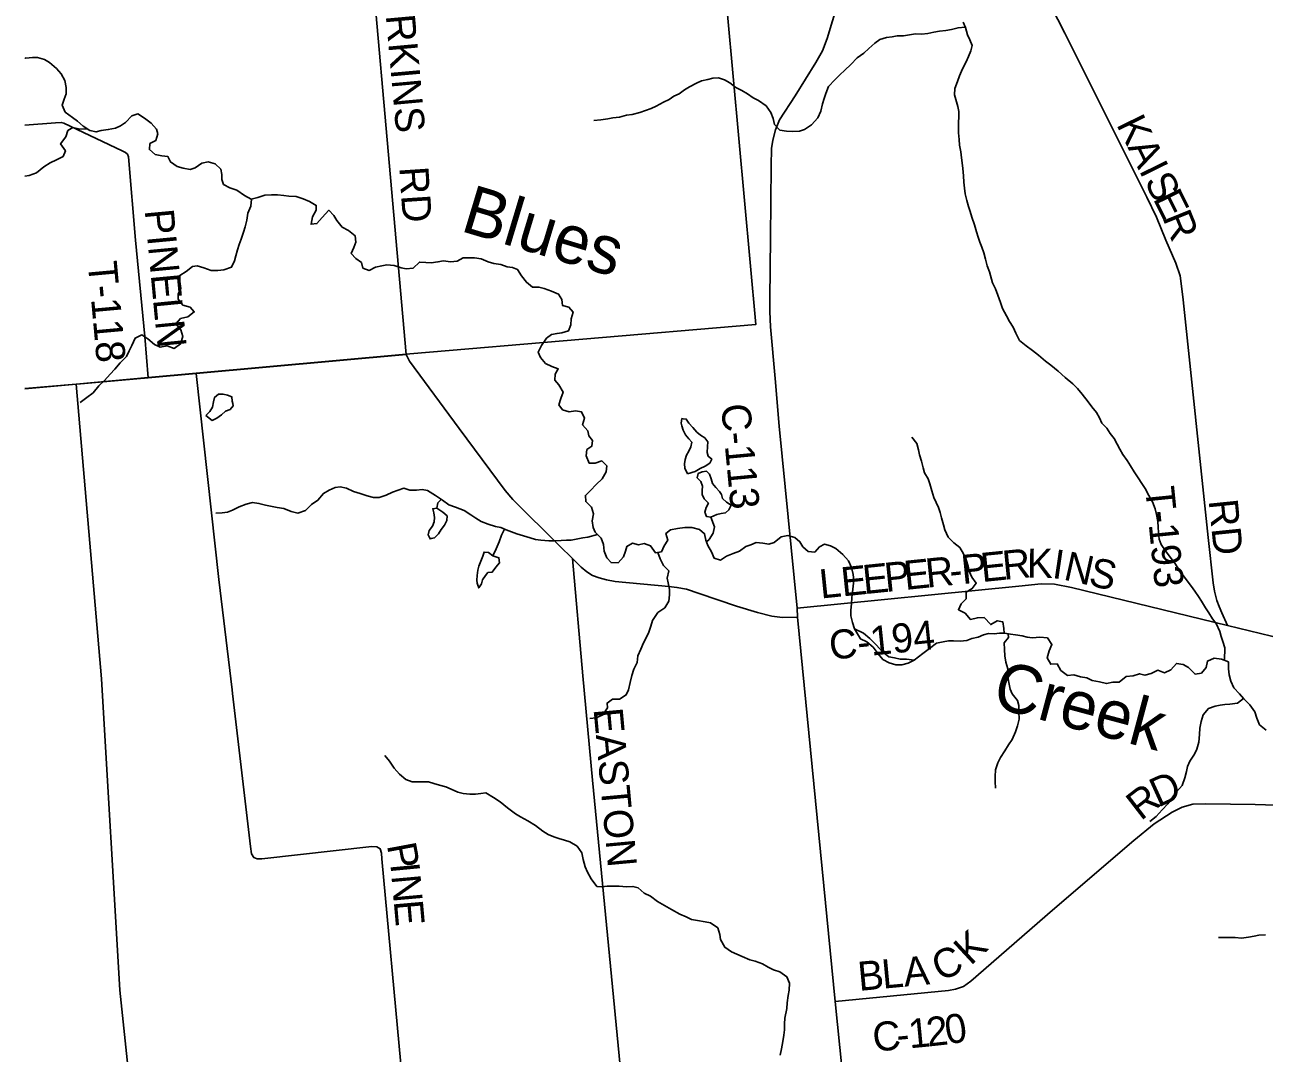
# Model space of a CAD drawing. Extents: x 114604 to 551442, y 316898 to 567001.
# Drawn here: x 114843 to 127623, y 499680 to 510285 of the extents above; entities that cross this region are included whole.
import ezdxf

# ---------------------------------------------------------------- set-up
doc = ezdxf.new("R2010")
doc.units = 0
for name, color, linetype in [('GE_P_Alignment_1000_Cardinal_Points', 7, 'Continuous'), ('GE_P_Alignment_500_Bearings', 7, 'Continuous'), ('GE_P_Alignment_500_Distances', 7, 'Continuous'), ('MT_X_Edge_Line', 7, 'Continuous'), ('PM_P_Cells', 7, 'Continuous'), ('PM_P_CL_Double_Solid', 7, 'Continuous'), ('PM_P_Crosswalk', 7, 'Continuous'), ('PM_P_Stop_Line', 7, 'Continuous')]:
    doc.layers.add(name, color=color, linetype=linetype)

msp = doc.modelspace()

# ---------------------------------------------------------------- linework, layer by layer
at = {"layer": 'GE_P_Alignment_1000_Cardinal_Points'}
for p, q in [((115161, 509274), (114843, 509249)), ((116611, 506690), (116115, 506644))]:
    msp.add_line(p, q, dxfattribs=at)
for points in [[(127244, 504091), (127185, 504221), (127158, 504285), (127135, 504348), (127109, 504446), (127096, 504530), (127046, 504998), (126786, 507449), (126770, 507591), (126757, 507697), (126711, 507826), (126610, 508065), (126513, 508303), (126413, 508507), (125979, 509374), (125568, 510198), (125277, 510765)], [(116115, 506644), (116082, 507071), (115986, 508064), (115911, 508923), (115902, 508950), (115882, 508970), (115847, 508986), (115245, 509271), (115219, 509279), (115161, 509274)], [(116981, 503426), (116844, 504564), (116611, 506690)], [(118720, 499568), (118525, 501683), (118521, 501744), (118509, 501789), (118473, 501809), (118423, 501812), (117286, 501686), (117240, 501686), (117204, 501699), (117181, 501736), (117170, 501813), (116985, 503389), (116981, 503426)]]:
    msp.add_lwpolyline(points, dxfattribs=at)
at = {"layer": 'GE_P_Alignment_500_Bearings'}
for p, q in [((116611, 506690), (118776, 506886)), ((115379, 506578), (116115, 506644)), ((116115, 506644), (116611, 506690)), ((122812, 504177), (122807, 504271))]:
    msp.add_line(p, q, dxfattribs=at)
for points in [[(118321, 513319), (118285, 513091), (118258, 512874), (118257, 512754), (118776, 506886)], [(122807, 504271), (122623, 506146), (122581, 506639), (122532, 507172), (122525, 507327), (122526, 507459), (122532, 508087), (122538, 508831), (122544, 509009), (122555, 509097), (122585, 509203), (122626, 509306), (122785, 509552), (123000, 509898), (123067, 510015), (123116, 510143), (123225, 510507), (123240, 510553)], [(118776, 506886), (118810, 506815), (119321, 506122), (119796, 505484), (119877, 505390), (120358, 504913), (120490, 504780), (120581, 504692), (120637, 504644), (120698, 504608), (120766, 504581), (120840, 504562), (120932, 504544), (121485, 504494), (121568, 504484), (121665, 504465), (121798, 504420), (122180, 504291), (122397, 504224), (122546, 504186), (122655, 504174), (122812, 504177)], [(114843, 506530), (115374, 506578), (115379, 506578)], [(121157, 497734), (120698, 502496), (120596, 503572), (120490, 504780)], [(122807, 504271), (125092, 504495), (125323, 504522), (125460, 504518), (125636, 504481), (127244, 504091), (128377, 503815), (128483, 503794), (128571, 503788), (128785, 503809), (128853, 503813), (128924, 503807), (128994, 503784), (129087, 503724), (129384, 503516), (129469, 503462), (129529, 503434), (129603, 503412), (129675, 503403), (129840, 503412), (130168, 503440)], [(124347, 491390), (123488, 497476), (123431, 497909), (123200, 500213), (122812, 504177)], [(123200, 500213), (124367, 500328), (124438, 500340), (124521, 500367), (124598, 500424), (125439, 501156), (126280, 501874), (126487, 502047), (126673, 502167), (126778, 502218), (126886, 502248), (127021, 502253), (127530, 502244), (127850, 502234), (128029, 502247), (128164, 502281), (128669, 502431), (128769, 502455), (128883, 502473), (129145, 502502), (130245, 502620)]]:
    msp.add_lwpolyline(points, dxfattribs=at)
at = {"layer": 'GE_P_Alignment_500_Distances'}
for points in [[(136297, 532875), (136236, 529293), (136242, 527957), (136280, 524338), (136281, 522432), (136288, 520305), (136273, 520161), (136254, 519186), (136279, 515744), (135818, 515702), (132163, 515345), (129072, 515040), (129429, 511202), (127404, 510991), (125276, 510767), (123224, 510510), (122089, 510391), (122381, 507195), (118814, 506892), (118775, 506889), (116609, 506693), (116114, 506647), (115373, 506581), (114843, 506533)], [(116137, 497358), (115822, 500329), (115635, 503540), (115373, 506581), (116114, 506647), (116609, 506693), (118775, 506889), (118814, 506892), (122381, 507195), (122089, 510391), (123224, 510510), (125276, 510767), (127404, 510991), (129429, 511202), (129072, 515040), (132163, 515345), (135818, 515702), (136279, 515744)], [(114843, 506533), (115373, 506581), (115635, 503540), (115822, 500329), (116137, 497358), (116300, 497372), (117023, 490557), (117715, 485492), (118509, 479982), (118517, 479929), (118526, 479866), (118920, 477051), (118986, 476383), (119167, 475360), (119170, 475341), (119480, 473036), (117042, 472937), (117092, 470938), (115081, 470755), (114843, 471114)]]:
    msp.add_lwpolyline(points, dxfattribs=at)
at = {"layer": 'MT_X_Edge_Line'}
for points in [[(116987, 506381), (116982, 506403), (116978, 506449), (116934, 506465), (116887, 506475), (116841, 506475), (116801, 506442), (116788, 506398), (116778, 506342), (116750, 506296), (116710, 506256)], [(116710, 506256), (116774, 506206), (116822, 506230), (116872, 506264), (116914, 506301), (116960, 506317), (116992, 506357), (116987, 506381)], [(121632, 506223), (121619, 506224), (121611, 506178), (121617, 506148), (121633, 506104), (121655, 506056), (121691, 506014), (121722, 505980), (121712, 505932), (121690, 505888), (121666, 505846), (121654, 505804), (121646, 505757), (121648, 505713), (121677, 505653)], [(121677, 505653), (121755, 505680), (121807, 505708), (121860, 505734), (121908, 505766), (121926, 505807), (121888, 505836), (121880, 505876), (121882, 505935), (121886, 505985), (121854, 506027), (121809, 506053), (121773, 506084), (121733, 506134), (121691, 506176), (121663, 506220), (121632, 506223)], [(121882, 505671), (121871, 505682), (121827, 505674), (121785, 505658), (121775, 505614), (121815, 505574), (121831, 505528), (121827, 505484), (121829, 505440), (121848, 505398), (121892, 505352), (121868, 505307), (121854, 505259), (121872, 505215), (121918, 505209)], [(121918, 505209), (121978, 505236), (122024, 505246), (122068, 505252), (122104, 505284), (122128, 505332), (122080, 505362), (122036, 505402), (122028, 505442), (122005, 505474), (121967, 505514), (121935, 505556), (121919, 505602), (121903, 505650), (121882, 505671)], [(119093, 505299), (119049, 505295), (119061, 505251), (119066, 505203), (119064, 505161), (119046, 505114), (119014, 505070), (119004, 505024), (119022, 504984), (119035, 504987)], [(119035, 504987), (119066, 504994), (119110, 505037), (119136, 505079), (119170, 505125), (119194, 505175), (119198, 505221), (119155, 505259), (119093, 505299)], [(119669, 504808), (119625, 504842), (119579, 504848), (119565, 504804), (119547, 504754), (119526, 504702), (119514, 504661), (119508, 504607), (119504, 504559), (119506, 504527), (119514, 504505)], [(119514, 504505), (119524, 504479), (119552, 504521), (119562, 504561), (119592, 504606), (119618, 504638), (119664, 504642), (119700, 504692), (119738, 504738), (119732, 504789), (119669, 504808)]]:
    msp.add_lwpolyline(points, dxfattribs=at)
at = {"layer": 'PM_P_Cells'}
for points in [[(124549, 509902), (124573, 509958), (124599, 510018), (124611, 510070), (124589, 510130), (124564, 510180), (124542, 510256), (124520, 510312)], [(124540, 510260), (124466, 510254), (124400, 510238), (124340, 510227), (124274, 510219), (124218, 510209), (124154, 510197), (124088, 510190), (124026, 510192), (123966, 510182), (123904, 510172), (123838, 510170), (123786, 510161), (123728, 510155), (123658, 510133), (123608, 510095), (123546, 510040), (123496, 509992), (123426, 509944), (123360, 509877), (123298, 509817), (123248, 509769), (123195, 509718), (123131, 509650), (123103, 509576), (123087, 509526), (123069, 509471), (123050, 509395), (123020, 509327), (122954, 509255), (122884, 509204), (122832, 509190), (122764, 509186), (122698, 509190), (122630, 509197), (122574, 509257), (122559, 509319), (122537, 509381), (122489, 509449), (122410, 509503), (122354, 509533), (122294, 509575), (122236, 509607), (122176, 509637), (122114, 509686), (122059, 509718), (121995, 509738), (121939, 509734), (121885, 509722), (121821, 509709), (121769, 509685), (121697, 509647), (121645, 509615), (121589, 509574), (121535, 509548), (121486, 509516), (121430, 509486), (121352, 509445), (121302, 509423), (121244, 509403), (121184, 509382), (121106, 509360), (121048, 509352), (120976, 509332), (120908, 509325), (120854, 509315), (120784, 509305), (120712, 509299)], [(115829, 509244), (115777, 509218), (115703, 509204), (115631, 509196), (115579, 509181), (115513, 509195), (115445, 509239), (115387, 509291), (115334, 509329), (115258, 509385), (115228, 509457), (115248, 509519), (115270, 509575), (115271, 509639), (115255, 509711), (115219, 509779), (115171, 509833), (115098, 509897), (115046, 509929), (114974, 509947), (114924, 509948), (114854, 509942), (114843, 509944)], [(127215, 503732), (127218, 503860), (127196, 503926), (127178, 503978), (127165, 504028), (127127, 504110), (127089, 504160), (127051, 504222), (127016, 504272), (126976, 504340), (126944, 504390), (126908, 504444), (126872, 504494), (126827, 504550), (126789, 504602), (126749, 504658), (126701, 504734), (126652, 504797), (126604, 504859), (126560, 504927), (126540, 504981), (126533, 505051), (126531, 505104), (126527, 505162), (126511, 505234), (126499, 505294), (126472, 505366), (126434, 505432), (126396, 505504), (126362, 505554), (126323, 505614), (126281, 505674), (126243, 505736), (126209, 505792), (126164, 505854), (126134, 505908), (126106, 505962), (126074, 506018), (126034, 506072), (126001, 506126), (125949, 506177), (125923, 506231), (125893, 506287), (125847, 506345), (125806, 506397), (125746, 506477), (125698, 506533), (125648, 506583), (125569, 506647), (125499, 506715), (125423, 506775), (125366, 506817), (125296, 506878), (125234, 506926), (125168, 506976), (125100, 507030), (125061, 507106), (125035, 507166), (124997, 507226), (124967, 507284), (124926, 507358), (124902, 507420), (124876, 507498), (124852, 507564), (124821, 507626), (124789, 507738), (124765, 507800), (124750, 507870), (124732, 507932), (124712, 507992), (124690, 508043), (124672, 508095), (124655, 508151), (124635, 508223), (124609, 508303), (124591, 508361), (124574, 508411), (124556, 508473), (124540, 508543), (124532, 508601), (124526, 508663), (124521, 508727), (124515, 508803), (124509, 508863), (124501, 508913), (124494, 508976), (124480, 509044), (124476, 509102), (124472, 509170), (124470, 509222), (124471, 509272), (124475, 509342), (124473, 509392), (124465, 509442), (124451, 509492), (124430, 509562), (124434, 509629), (124460, 509699), (124482, 509759), (124512, 509831), (124549, 509902)], [(120171, 506978), (120223, 507053), (120274, 507093), (120331, 507103), (120381, 507107), (120451, 507128), (120472, 507190), (120476, 507252), (120498, 507322), (120454, 507374), (120388, 507390), (120379, 507452), (120347, 507506), (120273, 507538), (120197, 507565), (120145, 507581), (120079, 507579), (120016, 507631), (119966, 507697), (119924, 507761), (119872, 507783), (119816, 507790), (119750, 507812), (119678, 507822), (119621, 507840), (119549, 507872), (119479, 507881), (119415, 507883), (119365, 507881), (119301, 507849), (119231, 507842), (119161, 507852), (119103, 507840), (119035, 507832), (118979, 507833), (118913, 507839), (118847, 507777), (118777, 507770), (118725, 507780), (118653, 507802), (118577, 507810), (118525, 507800), (118459, 507787), (118393, 507753), (118330, 507777), (118314, 507833), (118256, 507875), (118210, 507927), (118236, 507987), (118255, 508045), (118249, 508109), (118181, 508163), (118115, 508199), (118059, 508267), (118030, 508319), (117978, 508373), (117908, 508298), (117856, 508236), (117796, 508228), (117810, 508304), (117846, 508372), (117848, 508422), (117778, 508462), (117715, 508490), (117643, 508514), (117565, 508517), (117515, 508525), (117449, 508533), (117387, 508531), (117317, 508528), (117247, 508506), (117179, 508488), (117107, 508524), (117031, 508580), (116956, 508605), (116892, 508639), (116876, 508689), (116874, 508741), (116864, 508797), (116807, 508851), (116735, 508873), (116667, 508857), (116599, 508810), (116549, 508794), (116475, 508806), (116415, 508824), (116347, 508872), (116319, 508926), (116255, 508935), (116189, 508947), (116128, 508999), (116132, 509061), (116194, 509093), (116216, 509160), (116202, 509210), (116147, 509272), (116079, 509323), (116009, 509367), (115947, 509345), (115881, 509279), (115829, 509244)], [(115484, 509214), (115411, 509209), (115337, 509226), (115287, 509194), (115265, 509130), (115213, 509056), (115262, 508984), (115238, 508927), (115170, 508891), (115104, 508861), (115038, 508819), (114964, 508758), (114890, 508732), (114843, 508723)], [(117180, 508488), (117175, 508416), (117143, 508343), (117132, 508269), (117114, 508201), (117098, 508147), (117074, 508075), (117054, 508020), (117035, 507964), (117019, 507904), (117005, 507850), (116975, 507786), (116895, 507757), (116833, 507751), (116765, 507753), (116691, 507779), (116621, 507800), (116571, 507792), (116507, 507740), (116441, 507700), (116443, 507637), (116451, 507567), (116424, 507511), (116426, 507455), (116474, 507393), (116548, 507375), (116590, 507325), (116524, 507275), (116450, 507255), (116401, 507200), (116453, 507138), (116473, 507070), (116449, 506994), (116383, 506948), (116311, 506976), (116239, 506961), (116179, 506987), (116111, 507047), (116049, 507087), (115981, 507053), (115947, 506978), (115921, 506922), (115891, 506866), (115827, 506799), (115770, 506733), (115722, 506681), (115666, 506618), (115608, 506562), (115548, 506490), (115482, 506441), (115414, 506389)], [(123399, 504055), (123377, 504121), (123359, 504189), (123361, 504249), (123367, 504313), (123372, 504379), (123378, 504435), (123386, 504497), (123390, 504554), (123386, 504618), (123367, 504688), (123335, 504756), (123279, 504824), (123205, 504884), (123152, 504913), (123088, 504929), (123036, 504901), (122988, 504847), (122920, 504854), (122864, 504902), (122836, 504954), (122782, 504998), (122710, 505018), (122642, 505004), (122570, 504945), (122516, 504931), (122452, 504941), (122386, 504947), (122328, 504922), (122278, 504906), (122212, 504856), (122148, 504832), (122080, 504807), (122016, 504765), (121950, 504785), (121923, 504851), (121885, 504915), (121865, 504969), (121853, 505037), (121799, 505079), (121720, 505100), (121650, 505102), (121572, 505090), (121502, 505078), (121452, 505039), (121473, 504969), (121437, 504913), (121407, 504849), (121345, 504841), (121295, 504913), (121230, 504936), (121172, 504924), (121108, 504940), (121050, 504906), (121037, 504856), (121015, 504799), (120961, 504737), (120889, 504739), (120843, 504789), (120816, 504857), (120810, 504927), (120786, 504991), (120726, 505053), (120705, 505103), (120693, 505171), (120707, 505241), (120687, 505311), (120628, 505369), (120624, 505433), (120676, 505483), (120736, 505546), (120798, 505604), (120838, 505674), (120843, 505736), (120793, 505788), (120725, 505764), (120663, 505764), (120633, 505840), (120639, 505904), (120689, 505940), (120696, 505998), (120660, 506048), (120650, 506098), (120594, 506160), (120614, 506230), (120585, 506294), (120523, 506304), (120457, 506294), (120389, 506316), (120351, 506366), (120369, 506432), (120395, 506498), (120350, 506572), (120308, 506622), (120312, 506682), (120344, 506736), (120278, 506760), (120213, 506794), (120161, 506856), (120135, 506908), (120171, 506978)], [(124941, 504010), (124937, 504060), (124929, 504128), (124871, 504140), (124803, 504100), (124736, 504172), (124666, 504171), (124594, 504153), (124540, 504217), (124470, 504253), (124498, 504313), (124550, 504367), (124549, 504435), (124613, 504472), (124653, 504526), (124607, 504588), (124581, 504650), (124569, 504704), (124552, 504756), (124522, 504830), (124484, 504896), (124424, 504944), (124363, 505002), (124329, 505076), (124315, 505128), (124295, 505200), (124280, 505256), (124266, 505306), (124218, 505410), (124194, 505480), (124175, 505550), (124159, 505602), (124119, 505666), (124105, 505716), (124089, 505784), (124070, 505850), (124058, 505902), (124042, 505966), (123990, 506034)], [(120748, 505030), (120650, 505000), (120596, 504994), (120528, 504980), (120478, 504972), (120428, 504969), (120374, 504967), (120297, 504963), (120245, 504965), (120163, 504970), (120109, 504978), (120055, 504994), (119985, 505016), (119917, 505036), (119861, 505055), (119807, 505077), (119751, 505101), (119698, 505113), (119622, 505135), (119550, 505163), (119494, 505198), (119442, 505232), (119372, 505276), (119283, 505312), (119215, 505336), (119149, 505383), (119079, 505433), (118997, 505483), (118941, 505493), (118882, 505487), (118814, 505488), (118750, 505506), (118692, 505486), (118636, 505464), (118570, 505435), (118498, 505411), (118438, 505409), (118372, 505428), (118302, 505452), (118232, 505474), (118162, 505506), (118096, 505520), (118044, 505515), (117980, 505487), (117922, 505453), (117866, 505382), (117798, 505338), (117736, 505276), (117660, 505249), (117590, 505265), (117514, 505297), (117444, 505309), (117376, 505322), (117324, 505332), (117257, 505350), (117191, 505360), (117125, 505342), (117053, 505313), (116985, 505279), (116934, 505259), (116877, 505254), (116813, 505250)], [(119138, 505391), (119103, 505357), (119093, 505299)], [(121871, 504954), (121899, 504979), (121941, 505043), (121955, 505109), (121918, 505209)], [(119789, 505085), (119757, 505023), (119733, 504953), (119703, 504883), (119669, 504808)], [(121372, 504844), (121393, 504779), (121429, 504709), (121484, 504653), (121466, 504579), (121478, 504529), (121492, 504461), (121492, 504406), (121485, 504340), (121443, 504274), (121369, 504224), (121315, 504143), (121297, 504085), (121277, 504023), (121254, 503969), (121222, 503913), (121196, 503846), (121164, 503778), (121158, 503708), (121123, 503640), (121101, 503576), (121085, 503503), (121069, 503427), (121045, 503375), (120975, 503331), (120903, 503332), (120847, 503290), (120852, 503240), (120804, 503170), (120736, 503139), (120668, 503133)], [(123399, 504055), (123460, 503953), (123524, 503923), (123592, 503867), (123644, 503799), (123691, 503739), (123755, 503705), (123823, 503686), (123887, 503686), (123951, 503702), (124013, 503732)], [(124013, 503732), (123935, 503742), (123869, 503744), (123811, 503756), (123751, 503769), (123682, 503823), (123624, 503889), (123558, 503955), (123490, 504013), (123399, 504055)], [(125179, 503969), (125127, 503985), (125059, 503995), (125007, 504002), (124945, 504010), (124893, 504010), (124837, 504006), (124781, 504008), (124727, 503993), (124673, 503971), (124607, 503955), (124557, 503937), (124489, 503928), (124419, 503932), (124369, 503932), (124313, 503924), (124245, 503907), (124173, 503855), (124103, 503803), (124013, 503732)], [(124984, 504005), (124985, 503966), (124941, 503912), (124946, 503844), (124948, 503778), (124960, 503714), (124978, 503644), (124981, 503565), (124991, 503503), (125003, 503435), (125023, 503385), (125079, 503319), (125092, 503267), (125094, 503201), (125096, 503125), (125080, 503055), (125058, 502993), (125023, 502914), (124985, 502860), (124949, 502798), (124905, 502728), (124875, 502674), (124851, 502601), (124850, 502535), (124850, 502481), (124852, 502415)], [(127643, 503010), (127575, 503068), (127547, 503134), (127526, 503202), (127474, 503274), (127414, 503333), (127368, 503387), (127311, 503449), (127279, 503515), (127263, 503583), (127253, 503645), (127254, 503716), (127184, 503745), (127106, 503753), (127038, 503723), (127024, 503659), (126976, 503600), (126910, 503588), (126842, 503656), (126786, 503688), (126720, 503700), (126660, 503635), (126596, 503603), (126526, 503629), (126458, 503595), (126392, 503578), (126338, 503594), (126270, 503572), (126198, 503564), (126128, 503507), (126062, 503505), (125996, 503491), (125924, 503509), (125848, 503522), (125795, 503552), (125727, 503560), (125659, 503582), (125593, 503576), (125527, 503627), (125487, 503695), (125421, 503691), (125384, 503759), (125406, 503831), (125434, 503896), (125388, 503962), (125310, 503969), (125232, 503965), (125179, 503969)], [(127409, 503339), (127346, 503291), (127270, 503281), (127218, 503275), (127168, 503269), (127116, 503260), (127048, 503236), (126994, 503168), (126972, 503100), (126960, 503033), (126954, 502965), (126947, 502889), (126929, 502817), (126903, 502765), (126857, 502690), (126831, 502638), (126820, 502586), (126806, 502520), (126776, 502442), (126720, 502375), (126680, 502323), (126628, 502251), (126571, 502191), (126509, 502120), (126445, 502068)], [(119491, 502353), (119433, 502353), (119363, 502359), (119309, 502371), (119241, 502402), (119183, 502426), (119119, 502444), (119062, 502462), (119006, 502478), (118950, 502477), (118898, 502479), (118836, 502479), (118772, 502501), (118706, 502557), (118652, 502620), (118603, 502690), (118555, 502750)], [(122633, 499660), (122644, 499725), (122658, 499801), (122670, 499867), (122676, 499921), (122678, 499983), (122679, 500041), (122699, 500141), (122705, 500198), (122715, 500274), (122725, 500330), (122728, 500404), (122702, 500468), (122628, 500518), (122562, 500540), (122508, 500567), (122451, 500601), (122373, 500631), (122319, 500643), (122241, 500679), (122185, 500701), (122129, 500726), (122060, 500772), (122016, 500852), (122010, 500904), (121990, 500972), (121912, 501024), (121857, 501036), (121781, 501048), (121717, 501059), (121663, 501087), (121597, 501115), (121513, 501161), (121439, 501203), (121366, 501246), (121296, 501298), (121230, 501330), (121168, 501384), (121114, 501400), (121046, 501397), (120971, 501401), (120921, 501403), (120847, 501403), (120793, 501397), (120743, 501400), (120683, 501478), (120647, 501548), (120621, 501602), (120600, 501678), (120588, 501746), (120538, 501816), (120462, 501860), (120409, 501876), (120349, 501894), (120297, 501910), (120241, 501937), (120185, 501971), (120109, 502029), (120030, 502077), (119954, 502117), (119902, 502150), (119820, 502210), (119746, 502272), (119675, 502318), (119597, 502366), (119545, 502359), (119491, 502353)], [(127636, 500900), (127568, 500896), (127518, 500886), (127460, 500877), (127390, 500867), (127323, 500875), (127201, 500874), (127151, 500872)]]:
    msp.add_lwpolyline(points, dxfattribs=at)

# ---------------------------------------------------------------- texts
at = {"layer": 'PM_P_CL_Double_Solid'}
for s, height, rotation, p in [('LEEPER-PERKINS', 299.99, 275.1183, (118364, 512625)), ('RD', 300, 273.8638, (118704, 508815)), ('C-113', 300, 275.354, (122022, 506366)), ('R', 300, 5.8518, (124145, 504480)), ('P', 300, 5.8547, (124513, 504517)), ('E', 300, 5.8531, (124714, 504538)), ('R', 300, 5.5695, (124937, 504561)), ('K', 300, 359.3871, (125174, 504584)), ('I', 300, 351.6735, (125427, 504582)), ('N', 300, 347.3968, (125543, 504566)), ('L', 300, 5.853, (123051, 504368)), ('E', 300, 5.8488, (123274, 504390)), ('E', 300, 5.8523, (123497, 504413)), ('P', 300, 5.8499, (123721, 504436)), ('E', 300, 5.8524, (123922, 504457)), ('S', 300, 346.9162, (125800, 504508)), ('-', 300, 5.844, (124390, 504505)), ('C-194', 300, 5.9295, (123152, 503736)), ('EASTON', 300, 275.246, (120707, 503229)), ('D', 300, 24.4761, (126530, 502212)), ('R', 300, 37.6515, (126350, 502071)), ('K', 300, 42.8832, (124596, 500576)), ('C', 300, 23.6441, (124279, 500417)), ('B', 300, 5.3542, (123446, 500322)), ('L', 300, 5.3562, (123692, 500345)), ('A', 300, 5.3715, (123915, 500366)), ('2', 300, 6.1524, (124154, 499748)), ('0', 300, 8.8796, (124354, 499770)), ('C', 300, 5.3073, (123598, 499695)), ('1', 300, 5.5166, (123967, 499730)), ('-', 300, 5.3447, (123843, 499718))]:
    msp.add_text(s, height=height, rotation=rotation, dxfattribs=at).set_placement(p)
at = {"layer": 'PM_P_Crosswalk'}
for s, rotation, p in [('K', 296.1971, (126095, 509260)), ('A', 296.2007, (126211, 509023)), ('I', 296.2127, (126328, 508786)), ('S', 296.421, (126383, 508675)), ('E', 296.4525, (126473, 508493)), ('R', 292.0477, (126570, 508298)), ('PINE', 275.3798, (116079, 508373)), ('T-118', 275.1968, (115492, 507835)), ('LN', 275.5593, (116165, 507450)), ('T-193', 275.7316, (126394, 505511)), ('RD', 275.826, (127049, 505380)), ('P', 280.6133, (118576, 501825)), ('I', 275.4678, (118612, 501633)), ('N', 275.0528, (118623, 501511)), ('E', 275.0396, (118647, 501248))]:
    msp.add_text(s, height=300, rotation=rotation, dxfattribs=at).set_placement(p)
at = {"layer": 'PM_P_Stop_Line'}
for s, rotation, p in [('Blues', 343.2503, (119323, 508163)), ('Creek', 345.0545, (124800, 503256))]:
    msp.add_text(s, height=500, rotation=rotation, dxfattribs=at).set_placement(p)

doc.saveas('drawing.dxf')
